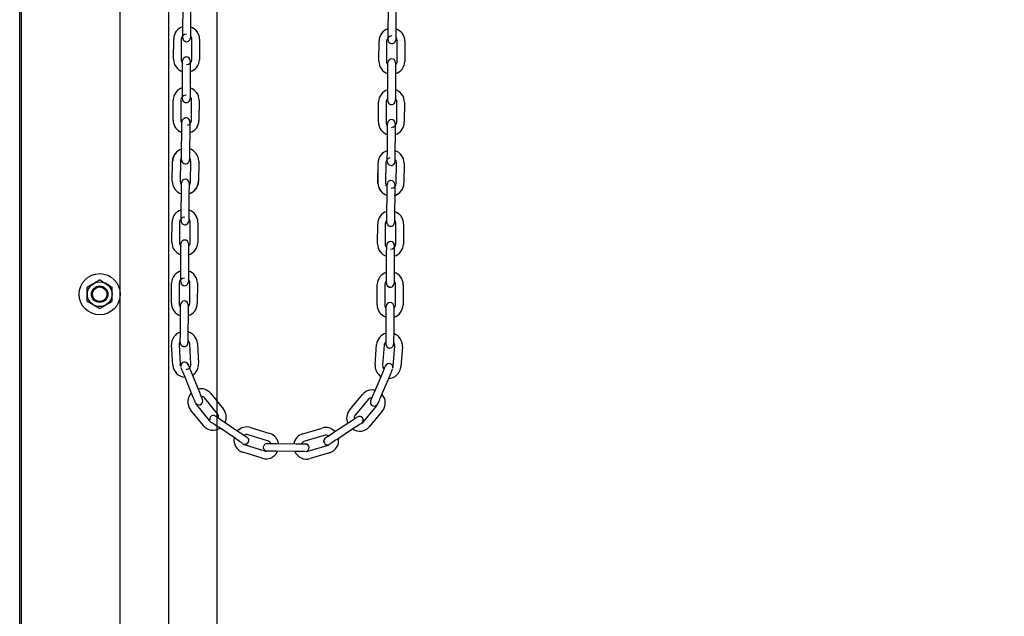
# Model space of a CAD drawing. Header units: inches. Extents: x 170 to 312, y 215 to 248.
# Tile 288 of 656: x 209.906 to 210.924, y 240.761 to 241.378. Entities that reach past the tile are written whole.
import ezdxf

# ---------------------------------------------------------------- set-up
doc = ezdxf.new("R2010")
doc.units = ezdxf.units.IN
doc.header["$LTSCALE"] = 0.25
doc.header["$MEASUREMENT"] = 0
doc.layers.add('ANNOTATIONS', color=1, linetype='Continuous')
doc.layers.add('MOTOR RH', color=7, linetype='Continuous')
doc.styles.add('ARIAL', font='arial.ttf', dxfattribs={"height": 0.09375})
doc.dimstyles.new('STANDARD$0', dxfattribs={"dimtxt": 0.09375, "dimasz": 0.09375, "dimexe": 0.03125, "dimexo": 0.046875, "dimgap": 0.09, "dimtad": 0, "dimtih": 1, "dimtoh": 1, "dimdec": 4, "dimzin": 0, "dimdsep": 46, "dimtxsty": 'ARIAL', "dimcen": 0.09, "dimadec": 0, "dimazin": 0, "dimtfac": 1, "dimtdec": 4, "dimtofl": 0, "dimtmove": 0, "dimatfit": 1, "dimfxl": 1, "dimtolj": 1, "dimtzin": 0, "dimarcsym": 0})

# ---------------------------------------------------------------- blocks, each defined once
blk = doc.blocks.new('*D28')
at = {"layer": 'ANNOTATIONS', "color": 0, "lineweight": -2, "transparency": 16777216}
for p, q in [((209.953, 244.125), (211.799, 244.125)), ((211.7677, 244.0313), (211.7677, 242.3317)), ((211.7677, 240.1972), (211.7677, 241.8968)), ((211.0372, 240.1034), (211.799, 240.1034))]:
    blk.add_line(p, q, dxfattribs=at)
at = {"layer": 'ANNOTATIONS', "color": 0, "transparency": 16777216}
for points in [[(211.7521, 244.0313), (211.7833, 244.0313), (211.7677, 244.125)], [(211.7521, 240.1972), (211.7833, 240.1972), (211.7677, 240.1034)]]:
    blk.add_solid(points, dxfattribs=at)
at = {"layer": 'defpoints', "color": 0, "transparency": 16777216}
for p in [(209.9061, 244.125), (210.9903, 240.1034), (211.7677, 240.1034)]:
    blk.add_point(p, dxfattribs=at)
at = {"layer": 'ANNOTATIONS', "color": 0, "transparency": 16777216, "insert": (211.7677, 242.1142), "char_height": 0.09375, "attachment_point": 5, "style": 'ARIAL'}
blk.add_mtext('\\A1;OPENING\\PHEIGHT', dxfattribs=at)
blk = doc.blocks.new('*D29')
at = {"layer": 'ANNOTATIONS', "color": 0, "lineweight": -2, "transparency": 16777216}
for p, q in [((209.953, 244.961), (212.4539, 244.961)), ((212.4227, 244.8673), (212.4227, 242.7497)), ((212.4227, 240.1972), (212.4227, 242.3148)), ((211.9575, 240.1034), (212.4539, 240.1034))]:
    blk.add_line(p, q, dxfattribs=at)
at = {"layer": 'ANNOTATIONS', "color": 0, "transparency": 16777216}
for points in [[(212.4071, 244.8673), (212.4383, 244.8673), (212.4227, 244.961)], [(212.4071, 240.1972), (212.4383, 240.1972), (212.4227, 240.1034)]]:
    blk.add_solid(points, dxfattribs=at)
at = {"layer": 'defpoints', "color": 0, "transparency": 16777216}
for p in [(209.9061, 244.961), (211.9107, 240.1034), (212.4227, 240.1034)]:
    blk.add_point(p, dxfattribs=at)
at = {"layer": 'ANNOTATIONS', "color": 0, "transparency": 16777216, "insert": (212.4227, 242.5322), "char_height": 0.09375, "attachment_point": 5, "style": 'ARIAL'}
blk.add_mtext('\\A1;TOTAL\\PHEIGHT', dxfattribs=at)

msp = doc.modelspace()

# ---------------------------------------------------------------- linework, layer by layer
at = {"layer": 'MOTOR RH'}
for p, q in [((209.90612, 240.10342), (209.90612, 245.60178)), ((209.90795, 240.1061), (209.90795, 244.91339)), ((210.01014, 240.1061), (210.01014, 244.91339)), ((210.06017, 244.63662), (210.06017, 240.10342)), ((210.1102, 240.1061), (210.1102, 244.29598)), ((210.07489, 241.36831), (210.07504, 241.38918)), ((210.08291, 241.38912), (210.08276, 241.36825)), ((210.28724, 241.36634), (210.28739, 241.38721)), ((210.29526, 241.38715), (210.29511, 241.36629)), ((210.06522, 241.33713), (210.06537, 241.35797)), ((210.07324, 241.35769), (210.07309, 241.33683)), ((210.08411, 241.33675), (210.08426, 241.35761)), ((210.09214, 241.35756), (210.09199, 241.33669)), ((210.27757, 241.33491), (210.27771, 241.35578)), ((210.28559, 241.35572), (210.28544, 241.33486)), ((210.28717, 241.3571), (210.28717, 241.35711)), ((210.29646, 241.33478), (210.29661, 241.35565)), ((210.30449, 241.35559), (210.30434, 241.33472)), ((210.07312, 241.34036), (210.07309, 241.33683)), ((210.07444, 241.30531), (210.07459, 241.32618)), ((210.08246, 241.32612), (210.08232, 241.30526)), ((210.28679, 241.30334), (210.28694, 241.32421)), ((210.29481, 241.32415), (210.29467, 241.30329)), ((210.06477, 241.27388), (210.06492, 241.29475)), ((210.07279, 241.29469), (210.07264, 241.27383)), ((210.08367, 241.27375), (210.08382, 241.29461)), ((210.09169, 241.29456), (210.09154, 241.27369)), ((210.27712, 241.27192), (210.27727, 241.29278)), ((210.28514, 241.29273), (210.28499, 241.27186)), ((210.29602, 241.27178), (210.29617, 241.29265)), ((210.30404, 241.29259), (210.30389, 241.27173)), ((210.07362, 241.24198), (210.07377, 241.26285)), ((210.08202, 241.26312), (210.08187, 241.24226)), ((210.28635, 241.24047), (210.2865, 241.26134)), ((210.28635, 241.24035), (210.28649, 241.26121)), ((210.29437, 241.26128), (210.29422, 241.24029)), ((210.29438, 241.26309), (210.29437, 241.26116)), ((210.06395, 241.21055), (210.0641, 241.23142)), ((210.07235, 241.23169), (210.0722, 241.21083)), ((210.08285, 241.21042), (210.083, 241.23129)), ((210.09124, 241.23156), (210.0911, 241.2107)), ((210.27667, 241.20892), (210.27682, 241.22978)), ((210.27668, 241.20904), (210.27682, 241.22978)), ((210.27682, 241.22978), (210.27682, 241.22991)), ((210.2847, 241.22985), (210.28455, 241.20899)), ((210.2847, 241.22973), (210.28455, 241.20899)), ((210.28628, 241.23109), (210.28628, 241.2314)), ((210.28628, 241.2311), (210.28628, 241.23114)), ((210.29416, 241.23117), (210.29415, 241.23104)), ((210.29557, 241.20878), (210.29572, 241.22965)), ((210.29557, 241.20891), (210.29572, 241.22965)), ((210.29572, 241.22965), (210.29572, 241.22978)), ((210.30359, 241.22972), (210.30345, 241.20885)), ((210.30359, 241.22959), (210.30345, 241.20873)), ((210.28455, 241.20899), (210.28455, 241.20886)), ((210.07318, 241.17899), (210.07332, 241.19986)), ((210.0812, 241.1998), (210.08105, 241.17894)), ((210.2859, 241.17748), (210.28605, 241.19835)), ((210.29392, 241.19829), (210.29377, 241.17743)), ((210.0635, 241.14756), (210.06365, 241.16843)), ((210.07153, 241.16837), (210.07138, 241.14751)), ((210.07311, 241.16975), (210.07311, 241.16976)), ((210.0824, 241.14743), (210.08255, 241.16829)), ((210.09042, 241.16824), (210.09027, 241.14737)), ((210.27623, 241.14605), (210.27638, 241.16692)), ((210.28425, 241.16686), (210.2841, 241.146)), ((210.29513, 241.14592), (210.29527, 241.16679)), ((210.30315, 241.16673), (210.303, 241.14586)), ((210.07273, 241.116), (210.07288, 241.13687)), ((210.08075, 241.13681), (210.0806, 241.11595)), ((210.28545, 241.11449), (210.2856, 241.13536)), ((210.29348, 241.1353), (210.29333, 241.11444)), ((210.06306, 241.08457), (210.0632, 241.10544)), ((210.07108, 241.10538), (210.07093, 241.08452)), ((210.08195, 241.08444), (210.0821, 241.1053)), ((210.08998, 241.10525), (210.08983, 241.08438)), ((210.27578, 241.08306), (210.27593, 241.10393)), ((210.2838, 241.10387), (210.28366, 241.08301)), ((210.29468, 241.08293), (210.29483, 241.10379)), ((210.3027, 241.10374), (210.30255, 241.08287)), ((210.07228, 241.05301), (210.07243, 241.07388)), ((210.0803, 241.07382), (210.08016, 241.05295)), ((210.28501, 241.0515), (210.28515, 241.07237)), ((210.29303, 241.07231), (210.29288, 241.05145)), ((210.06438, 241.02073), (210.06314, 241.04156)), ((210.071, 241.04203), (210.07224, 241.0212)), ((210.08325, 241.02186), (210.082, 241.04269)), ((210.08986, 241.04316), (210.09111, 241.02233)), ((210.27362, 241.02104), (210.27516, 241.04185)), ((210.28302, 241.04126), (210.28147, 241.02046)), ((210.29247, 241.01964), (210.29401, 241.04045)), ((210.30186, 241.03987), (210.30032, 241.01906)), ((210.0843, 240.9905), (210.07642, 241.00982)), ((210.08371, 241.01279), (210.09159, 240.99347)), ((210.27273, 240.99218), (210.28088, 241.01139)), ((210.28813, 241.00832), (210.27998, 240.98911)), ((210.11072, 240.9702), (210.09758, 240.9864)), ((210.1037, 240.99136), (210.11684, 240.97515)), ((210.24723, 240.97423), (210.26059, 240.99025)), ((210.26664, 240.9852), (210.25327, 240.96918)), ((210.09604, 240.95829), (210.0829, 240.9745)), ((210.08902, 240.97946), (210.10216, 240.96325)), ((210.26173, 240.96212), (210.2751, 240.97814)), ((210.27014, 240.97917), (210.2712, 240.97851)), ((210.28115, 240.9731), (210.26778, 240.95708)), ((210.12925, 240.94465), (210.11198, 240.95636)), ((210.11639, 240.96287), (210.13367, 240.95117)), ((210.14491, 240.95614), (210.16484, 240.94995)), ((210.19887, 240.9497), (210.21889, 240.95561)), ((210.23005, 240.95049), (210.24749, 240.96194)), ((210.25182, 240.95536), (210.23438, 240.94391)), ((210.1625, 240.94243), (210.14257, 240.94862)), ((210.22112, 240.94806), (210.2011, 240.94215)), ((210.1393, 240.93809), (210.15923, 240.9319)), ((210.16203, 240.93955), (210.16234, 240.93955)), ((210.16216, 240.93955), (210.16204, 240.93955)), ((210.17128, 240.93949), (210.19215, 240.93934)), ((210.17141, 240.93948), (210.19215, 240.93934)), ((210.20422, 240.93158), (210.22424, 240.93749)), ((210.15689, 240.92438), (210.13697, 240.93057)), ((210.16782, 240.93164), (210.16609, 240.93165)), ((210.16955, 240.93162), (210.16769, 240.93164)), ((210.19209, 240.93146), (210.17136, 240.93161)), ((210.19222, 240.93146), (210.17136, 240.93161)), ((210.19403, 240.93145), (210.19209, 240.93146)), ((210.19576, 240.93144), (210.1939, 240.93145)), ((210.19736, 240.93143), (210.19563, 240.93144)), ((210.19877, 240.93142), (210.19723, 240.93143)), ((210.19992, 240.93141), (210.19863, 240.93142)), ((210.20077, 240.9314), (210.19978, 240.93141)), ((210.2013, 240.9314), (210.20064, 240.9314)), ((210.22647, 240.92994), (210.20645, 240.92403))]:
    msp.add_line(p, q, dxfattribs=at)
at = {"layer": 'MOTOR RH', "flags": 128}
for points in [[(210.07482, 241.35906), (210.07482, 241.35924), (210.07483, 241.35976), (210.07483, 241.36062), (210.07484, 241.36177), (210.07485, 241.36317), (210.07486, 241.36477), (210.07488, 241.36651), (210.07489, 241.36831)], [(210.08271, 241.3614), (210.08271, 241.36056), (210.0827, 241.35971), (210.0827, 241.35918), (210.0827, 241.35904)], [(210.08276, 241.36825), (210.08275, 241.36645), (210.08274, 241.36471), (210.08273, 241.36311), (210.08272, 241.36171), (210.08271, 241.36056)], [(210.28717, 241.35709), (210.28717, 241.35727), (210.28718, 241.35779), (210.28718, 241.35865), (210.28719, 241.3598), (210.2872, 241.3612), (210.28721, 241.3628), (210.28723, 241.36454), (210.28724, 241.36634)], [(210.29511, 241.36629), (210.2951, 241.36448), (210.29509, 241.36275), (210.29508, 241.36115), (210.29507, 241.35974), (210.29506, 241.35859)], [(210.07672, 241.35566), (210.07723, 241.3554), (210.07873, 241.35509)], [(210.0827, 241.35918), (210.0827, 241.359)], [(210.29506, 241.35943), (210.29506, 241.35859), (210.29505, 241.35774), (210.29505, 241.35721), (210.29505, 241.35707)], [(210.29505, 241.35721), (210.29505, 241.35703)], [(210.07459, 241.32618), (210.0746, 241.32798), (210.07462, 241.32972), (210.07463, 241.33132), (210.07464, 241.33272), (210.07465, 241.33387)], [(210.07464, 241.33304), (210.07465, 241.33387), (210.07465, 241.33472), (210.07466, 241.33525), (210.07466, 241.33542)], [(210.07466, 241.33525), (210.07466, 241.33543)], [(210.08253, 241.33537), (210.08253, 241.3352), (210.08253, 241.33467), (210.08252, 241.33381), (210.08251, 241.33266), (210.0825, 241.33126), (210.08249, 241.32966), (210.08248, 241.32793), (210.08246, 241.32612)], [(210.28694, 241.32421), (210.28695, 241.32601), (210.28697, 241.32775), (210.28698, 241.32935), (210.28699, 241.33075), (210.287, 241.3319)], [(210.28699, 241.33107), (210.287, 241.3319), (210.287, 241.33276), (210.287, 241.33328), (210.28701, 241.33346)], [(210.29487, 241.33185), (210.29486, 241.3307), (210.29485, 241.32929), (210.29484, 241.32769), (210.29483, 241.32596), (210.29481, 241.32415)], [(210.29488, 241.33341), (210.29488, 241.33323), (210.29488, 241.3327), (210.29487, 241.33185), (210.29486, 241.33102)], [(210.07438, 241.29606), (210.07438, 241.29624), (210.07438, 241.29676), (210.07439, 241.29762), (210.0744, 241.29877), (210.07441, 241.30017), (210.07442, 241.30177), (210.07443, 241.30351), (210.07444, 241.30531)], [(210.08232, 241.30526), (210.0823, 241.30345), (210.08229, 241.30172), (210.08228, 241.30012), (210.08227, 241.29871), (210.08226, 241.29756)], [(210.28674, 241.29565), (210.28675, 241.2968), (210.28676, 241.2982), (210.28677, 241.2998), (210.28678, 241.30154), (210.28679, 241.30334)], [(210.29467, 241.30329), (210.29465, 241.30148), (210.29464, 241.29975), (210.29463, 241.29815), (210.29462, 241.29675), (210.29461, 241.2956)], [(210.07628, 241.29266), (210.07678, 241.29241), (210.07829, 241.2921)], [(210.08227, 241.2984), (210.08226, 241.29756), (210.08226, 241.29671), (210.08225, 241.29618), (210.08225, 241.296)], [(210.28673, 241.2941), (210.28673, 241.29427), (210.28673, 241.2948), (210.28674, 241.29565), (210.28674, 241.29649)], [(210.28673, 241.29409), (210.28673, 241.29427)], [(210.29462, 241.29643), (210.29461, 241.2956), (210.29461, 241.29474), (210.2946, 241.29421), (210.2946, 241.29407)], [(210.2946, 241.29421), (210.2946, 241.29404)], [(210.07377, 241.26285), (210.07378, 241.26465), (210.0738, 241.26639), (210.07381, 241.26799), (210.07382, 241.26939), (210.07383, 241.27054)], [(210.07382, 241.27045), (210.07383, 241.27054), (210.07383, 241.2714), (210.07383, 241.27192), (210.07384, 241.2721)], [(210.08208, 241.27237), (210.08208, 241.2722), (210.08208, 241.27167), (210.08207, 241.27082), (210.08207, 241.26966), (210.08206, 241.26826), (210.08204, 241.26666), (210.08203, 241.26493), (210.08202, 241.26312)], [(210.28654, 241.26775), (210.28655, 241.2689), (210.28656, 241.26989)], [(210.28656, 241.27041), (210.28656, 241.27059)], [(210.28656, 241.27028), (210.28656, 241.27046)], [(210.28656, 241.26976), (210.28656, 241.27041)], [(210.29443, 241.27041), (210.29414, 241.27192), (210.29374, 241.27267)], [(210.29443, 241.27053), (210.29443, 241.27036), (210.29443, 241.26983), (210.29442, 241.26897)], [(210.29443, 241.27041), (210.29443, 241.27023), (210.29443, 241.2697), (210.29442, 241.26885)], [(210.28649, 241.26121), (210.28651, 241.26302), (210.28652, 241.26488)], [(210.2865, 241.26134), (210.28651, 241.26314)], [(210.28652, 241.26475), (210.28653, 241.26648)], [(210.28653, 241.26635), (210.28654, 241.26788)], [(210.28654, 241.26788), (210.28655, 241.26903)], [(210.29442, 241.26897), (210.29441, 241.2677), (210.2944, 241.2663), (210.29439, 241.2647), (210.29438, 241.26296)], [(210.29442, 241.26782), (210.29441, 241.26642), (210.29439, 241.26482), (210.29438, 241.26309)], [(210.07357, 241.23429), (210.07358, 241.23544), (210.07359, 241.23684), (210.0736, 241.23844), (210.07361, 241.24018), (210.07362, 241.24198)], [(210.08187, 241.24226), (210.08186, 241.24045), (210.08185, 241.23872), (210.08183, 241.23712), (210.08182, 241.23572), (210.08182, 241.23456)], [(210.28629, 241.2318), (210.28629, 241.23265), (210.2863, 241.2338), (210.28631, 241.23521), (210.28632, 241.2368), (210.28633, 241.23867)], [(210.28633, 241.23867), (210.28635, 241.24047)], [(210.28633, 241.23854), (210.28635, 241.24035)], [(210.29421, 241.23861), (210.2942, 241.23675), (210.29418, 241.23515), (210.29417, 241.23375), (210.29417, 241.2326)], [(210.29422, 241.24042), (210.29421, 241.23861)], [(210.29422, 241.24029), (210.29421, 241.23848)], [(210.07356, 241.23274), (210.07356, 241.23291), (210.07356, 241.23343), (210.07357, 241.23429), (210.07357, 241.23505)], [(210.07356, 241.23273), (210.07356, 241.23291)], [(210.07478, 241.22985), (210.07596, 241.22908), (210.07747, 241.22877)], [(210.08182, 241.23466), (210.08182, 241.23456), (210.08181, 241.23371), (210.08181, 241.23318), (210.08181, 241.23304)], [(210.08181, 241.23318), (210.08181, 241.23301)], [(210.28628, 241.23127), (210.28629, 241.23193)], [(210.28629, 241.23193), (210.28629, 241.23278), (210.2863, 241.23393), (210.28631, 241.23533), (210.28632, 241.23693)], [(210.29416, 241.23174), (210.29416, 241.23122), (210.29415, 241.23104)], [(210.2942, 241.23688), (210.29418, 241.23528), (210.29417, 241.23387), (210.29417, 241.23272), (210.29416, 241.23187), (210.29416, 241.23134), (210.29416, 241.23117)], [(210.29417, 241.23344), (210.29417, 241.2326), (210.29416, 241.23174), (210.29416, 241.23124)], [(210.07338, 241.20745), (210.07338, 241.20755), (210.07338, 241.2084), (210.07339, 241.20893), (210.07339, 241.20911)], [(210.08126, 241.20905), (210.08126, 241.20888), (210.08126, 241.20835), (210.08125, 241.20749), (210.08125, 241.20665)], [(210.07332, 241.19986), (210.07334, 241.20166), (210.07335, 241.2034), (210.07336, 241.205), (210.07337, 241.2064), (210.07338, 241.20755)], [(210.08125, 241.20749), (210.08124, 241.20634), (210.08123, 241.20494), (210.08122, 241.20334), (210.08121, 241.20161), (210.0812, 241.1998)], [(210.08221, 241.20766), (210.08164, 241.207), (210.08124, 241.20665)], [(210.28605, 241.19835), (210.28606, 241.20015), (210.28607, 241.20189), (210.28608, 241.20349), (210.28609, 241.20489), (210.2861, 241.20604)], [(210.2861, 241.2052), (210.2861, 241.20604), (210.28611, 241.2069), (210.28611, 241.20742), (210.28611, 241.2076)], [(210.29399, 241.20754), (210.29399, 241.20737), (210.29398, 241.20684), (210.29398, 241.20598), (210.29397, 241.20483), (210.29396, 241.20343), (210.29395, 241.20183), (210.29394, 241.2001), (210.29392, 241.19829)], [(210.07311, 241.16974), (210.07311, 241.16992), (210.07311, 241.17044), (210.07312, 241.1713), (210.07313, 241.17245), (210.07314, 241.17385), (210.07315, 241.17545), (210.07316, 241.17719), (210.07318, 241.17899)], [(210.08105, 241.17894), (210.08104, 241.17713), (210.08102, 241.1754), (210.08101, 241.1738), (210.081, 241.17239), (210.08099, 241.17124)], [(210.28585, 241.16979), (210.28585, 241.17094), (210.28586, 241.17234), (210.28588, 241.17394), (210.28589, 241.17568), (210.2859, 241.17748)], [(210.081, 241.17208), (210.08099, 241.17124), (210.08099, 241.17039), (210.08098, 241.16986), (210.08098, 241.16968)], [(210.28583, 241.16823), (210.28584, 241.16841), (210.28584, 241.16893), (210.28585, 241.16979), (210.28585, 241.17063)], [(210.29373, 241.17057), (210.29372, 241.16973), (210.29371, 241.16888), (210.29371, 241.16835), (210.29371, 241.16817)], [(210.29377, 241.17743), (210.29376, 241.17562), (210.29375, 241.17389), (210.29374, 241.17229), (210.29373, 241.17088), (210.29372, 241.16973)], [(210.29247, 241.14728), (210.29325, 241.14606), (210.29354, 241.14455)], [(210.07288, 241.13687), (210.07289, 241.13867), (210.0729, 241.14041), (210.07291, 241.14201), (210.07292, 241.14341), (210.07293, 241.14456)], [(210.07293, 241.14372), (210.07293, 241.14456), (210.07294, 241.14541), (210.07294, 241.14594), (210.07294, 241.14611)], [(210.07294, 241.14594), (210.07294, 241.14612)], [(210.0808, 241.1445), (210.0808, 241.14335), (210.08079, 241.14195), (210.08078, 241.14035), (210.08076, 241.13862), (210.08075, 241.13681)], [(210.08082, 241.14606), (210.08081, 241.14588), (210.08081, 241.14536), (210.0808, 241.1445), (210.0808, 241.14366)], [(210.2856, 241.13536), (210.28561, 241.13716), (210.28563, 241.1389), (210.28564, 241.1405), (210.28565, 241.1419), (210.28566, 241.14305)], [(210.28565, 241.14221), (210.28566, 241.14305), (210.28566, 241.1439), (210.28567, 241.14443), (210.28567, 241.14461)], [(210.29354, 241.14455), (210.29354, 241.14438), (210.29354, 241.14385), (210.29353, 241.14299), (210.29352, 241.14184), (210.29351, 241.14044), (210.2935, 241.13884), (210.29349, 241.13711), (210.29348, 241.1353)], [(210.07266, 241.10675), (210.07266, 241.10693), (210.07267, 241.10745), (210.07267, 241.10831), (210.07268, 241.10946), (210.07269, 241.11086), (210.0727, 241.11246), (210.07272, 241.1142), (210.07273, 241.116)], [(210.08055, 241.10909), (210.08055, 241.10825), (210.08054, 241.1074), (210.08054, 241.10687), (210.08054, 241.10669)], [(210.0806, 241.11595), (210.08059, 241.11414), (210.08058, 241.1124), (210.08057, 241.1108), (210.08056, 241.1094), (210.08055, 241.10825)], [(210.28539, 241.10525), (210.28539, 241.10542), (210.28539, 241.10594), (210.2854, 241.1068), (210.2854, 241.10764)], [(210.2854, 241.1068), (210.28541, 241.10795), (210.28542, 241.10935), (210.28543, 241.11095), (210.28544, 241.11269), (210.28545, 241.11449)], [(210.29328, 241.10758), (210.29327, 241.10674), (210.29327, 241.10589), (210.29326, 241.10536), (210.29326, 241.10518)], [(210.29333, 241.11444), (210.29331, 241.11263), (210.2933, 241.1109), (210.29329, 241.1093), (210.29328, 241.10789), (210.29327, 241.10674)], [(210.07388, 241.10387), (210.07507, 241.10309), (210.07657, 241.10278)], [(210.28539, 241.10524), (210.28539, 241.10542)], [(210.2893, 241.10127), (210.28779, 241.10159), (210.28658, 241.10239)], [(210.07243, 241.07388), (210.07244, 241.07568), (210.07245, 241.07742), (210.07247, 241.07902), (210.07248, 241.08042), (210.07248, 241.08157)], [(210.07248, 241.08073), (210.07248, 241.08157), (210.07249, 241.08242), (210.07249, 241.08295), (210.0725, 241.08313)], [(210.08036, 241.08151), (210.08035, 241.08036), (210.08034, 241.07896), (210.08033, 241.07736), (210.08032, 241.07563), (210.0803, 241.07382)], [(210.08037, 241.08307), (210.08037, 241.08289), (210.08036, 241.08237), (210.08036, 241.08151), (210.08035, 241.08067)], [(210.28515, 241.07237), (210.28517, 241.07417), (210.28518, 241.07591), (210.28519, 241.07751), (210.2852, 241.07891), (210.28521, 241.08006)], [(210.2852, 241.07922), (210.28521, 241.08006), (210.28522, 241.08091), (210.28522, 241.08144), (210.28522, 241.08162)], [(210.29308, 241.08), (210.29307, 241.07885), (210.29306, 241.07745), (210.29305, 241.07585), (210.29304, 241.07412), (210.29303, 241.07231)], [(210.29309, 241.08156), (210.29309, 241.08138), (210.29309, 241.08086), (210.29308, 241.08), (210.29308, 241.07916)], [(210.07222, 241.04376), (210.07222, 241.04394), (210.07222, 241.04446), (210.07223, 241.04532), (210.07223, 241.04577)], [(210.07223, 241.04532), (210.07224, 241.04647), (210.07225, 241.04787), (210.07226, 241.04947), (210.07227, 241.05121), (210.07228, 241.05301)], [(210.0801, 241.04526), (210.08009, 241.04441), (210.08009, 241.04388), (210.08009, 241.0437)], [(210.08016, 241.05295), (210.08014, 241.05115), (210.08013, 241.04941), (210.08012, 241.04781), (210.08011, 241.04641), (210.0801, 241.04526)], [(210.08011, 241.04645), (210.08011, 241.04641)], [(210.28495, 241.04381), (210.28496, 241.04496), (210.28497, 241.04636), (210.28498, 241.04796), (210.28499, 241.0497), (210.28501, 241.0515)], [(210.29288, 241.05145), (210.29287, 241.04964), (210.29286, 241.0479), (210.29284, 241.0463), (210.29283, 241.0449), (210.29283, 241.04375)], [(210.07222, 241.04376), (210.07222, 241.04394)], [(210.07612, 241.03979), (210.07462, 241.0401), (210.07344, 241.04088)], [(210.28494, 241.04226), (210.28494, 241.04243), (210.28495, 241.04295), (210.28495, 241.04381)], [(210.28494, 241.04225), (210.28494, 241.04243)], [(210.28496, 241.04496), (210.28496, 241.04499)], [(210.28614, 241.0394), (210.28735, 241.03859), (210.28885, 241.03828)], [(210.29283, 241.0442), (210.29283, 241.04375), (210.29282, 241.0429), (210.29282, 241.04237), (210.29281, 241.04223)], [(210.29282, 241.04237), (210.29281, 241.04219)], [(210.07266, 241.01942), (210.07241, 241.02018), (210.07224, 241.0212)], [(210.07642, 241.00982), (210.07574, 241.01149), (210.07509, 241.0131), (210.07448, 241.01458), (210.07395, 241.01588), (210.07352, 241.01694), (210.0732, 241.01774), (210.073, 241.01822), (210.07296, 241.01831)], [(210.07929, 241.02272), (210.07937, 241.02264), (210.08022, 241.02136)], [(210.08022, 241.02136), (210.08029, 241.02119), (210.08049, 241.02071), (210.08081, 241.01992), (210.08124, 241.01885), (210.08177, 241.01755), (210.08238, 241.01607), (210.08303, 241.01446), (210.08371, 241.01279)], [(210.28088, 241.01139), (210.28158, 241.01305), (210.28226, 241.01465), (210.28289, 241.01612), (210.28343, 241.01742), (210.28388, 241.01847)], [(210.28298, 241.01634), (210.28343, 241.01742)], [(210.28388, 241.01847), (210.28422, 241.01926), (210.28442, 241.01975), (210.28449, 241.0199)], [(210.28442, 241.01975), (210.28449, 241.01991)], [(210.28965, 241.022), (210.28815, 241.02231), (210.28667, 241.02204)], [(210.29171, 241.01675), (210.29167, 241.01667), (210.29147, 241.01619), (210.29113, 241.0154), (210.29068, 241.01434), (210.29014, 241.01305), (210.28951, 241.01158), (210.28883, 241.00998), (210.28813, 241.00832)], [(210.29202, 241.01787), (210.29229, 241.01861), (210.29247, 241.01964)], [(210.08778, 240.98196), (210.08772, 240.98209), (210.08752, 240.98258), (210.0872, 240.98337), (210.08677, 240.98444), (210.08624, 240.98574), (210.08563, 240.98722), (210.08498, 240.98883), (210.0843, 240.9905)], [(210.09159, 240.99347), (210.09227, 240.9918), (210.09293, 240.99019), (210.09353, 240.98871), (210.09406, 240.98741), (210.09449, 240.98635)], [(210.09367, 240.98837), (210.09406, 240.98741)], [(210.09449, 240.98635), (210.09482, 240.98555), (210.09502, 240.98507), (210.09508, 240.9849)], [(210.26912, 240.98367), (210.26918, 240.98383), (210.26939, 240.98432), (210.26972, 240.9851)], [(210.26972, 240.9851), (210.27017, 240.98616), (210.27072, 240.98745), (210.27135, 240.98892), (210.27202, 240.99052), (210.27273, 240.99218)], [(210.27017, 240.98616), (210.27058, 240.98711)], [(210.27998, 240.98911), (210.27927, 240.98745), (210.27859, 240.98585), (210.27797, 240.98438), (210.27742, 240.98309), (210.27697, 240.98203), (210.27664, 240.98124), (210.27643, 240.98076), (210.27638, 240.98062)], [(210.26912, 240.98367), (210.26918, 240.98383)], [(210.10327, 240.96701), (210.10267, 240.9656), (210.10265, 240.9641)], [(210.10873, 240.96806), (210.10888, 240.96796), (210.10932, 240.96767), (210.11002, 240.96719), (210.11098, 240.96654), (210.11214, 240.96576), (210.11346, 240.96486), (210.1149, 240.96389), (210.11639, 240.96287)], [(210.24749, 240.96194), (210.249, 240.96294), (210.25045, 240.96389), (210.25179, 240.96477), (210.25296, 240.96554), (210.25392, 240.96617), (210.25464, 240.96664), (210.25508, 240.96693), (210.25523, 240.96702)], [(210.26068, 240.96589), (210.26126, 240.96447), (210.26125, 240.96297)], [(210.11198, 240.95636), (210.11048, 240.95737), (210.10905, 240.95834), (210.10772, 240.95924), (210.10656, 240.96002), (210.10561, 240.96067), (210.1049, 240.96115), (210.10446, 240.96144), (210.10434, 240.96153)], [(210.25952, 240.96043), (210.2594, 240.96035), (210.25896, 240.96006), (210.25825, 240.95959), (210.25728, 240.95896), (210.25611, 240.95819), (210.25478, 240.95731), (210.25333, 240.95635), (210.25182, 240.95536)], [(210.13689, 240.93948), (210.13677, 240.93956), (210.13633, 240.93986), (210.13562, 240.94034), (210.13467, 240.94098), (210.13351, 240.94177), (210.13218, 240.94267), (210.13075, 240.94364), (210.12925, 240.94465)], [(210.13367, 240.95117), (210.13516, 240.95016), (210.1366, 240.94919), (210.13792, 240.94829), (210.13909, 240.9475), (210.14004, 240.94686)], [(210.13823, 240.94808), (210.13909, 240.9475)], [(210.14004, 240.94686), (210.14075, 240.94638), (210.14118, 240.94608), (210.14133, 240.94598)], [(210.22232, 240.94541), (210.22247, 240.94551)], [(210.22233, 240.94541), (210.22247, 240.94551), (210.22291, 240.94579), (210.22362, 240.94626)], [(210.22362, 240.94626), (210.22459, 240.9469), (210.22576, 240.94767), (210.22709, 240.94854), (210.22855, 240.9495), (210.23005, 240.95049)], [(210.22459, 240.9469), (210.22545, 240.94746)], [(210.23438, 240.94391), (210.23287, 240.94292), (210.23142, 240.94196), (210.23008, 240.94108), (210.22891, 240.94031), (210.22795, 240.93968), (210.22723, 240.93921), (210.22679, 240.93892), (210.22667, 240.93884)], [(210.14001, 240.93889), (210.14129, 240.93944), (210.14238, 240.94052)], [(210.16221, 240.93955), (210.16287, 240.93954)], [(210.16273, 240.93955), (210.16359, 240.93954)], [(210.16287, 240.93954), (210.16372, 240.93954)], [(210.16359, 240.93954), (210.16474, 240.93953), (210.16614, 240.93952), (210.16787, 240.93951)], [(210.16372, 240.93954), (210.16487, 240.93953), (210.16627, 240.93952)], [(210.16474, 240.93953), (210.16577, 240.93952)], [(210.16487, 240.93953), (210.16577, 240.93952)], [(210.16774, 240.93951), (210.16948, 240.9395), (210.17128, 240.93949)], [(210.16787, 240.93951), (210.16961, 240.9395), (210.17141, 240.93948)], [(210.19215, 240.93934), (210.19395, 240.93932), (210.19569, 240.93931), (210.19729, 240.9393), (210.19882, 240.93929)], [(210.19228, 240.93934), (210.19408, 240.93932)], [(210.19282, 240.93933), (210.19408, 240.93932), (210.19582, 240.93931)], [(210.19582, 240.93931), (210.19742, 240.9393)], [(210.19869, 240.93929), (210.19984, 240.93928), (210.20083, 240.93928)], [(210.19882, 240.93929), (210.19997, 240.93928)], [(210.20069, 240.93928), (210.20135, 240.93927)], [(210.20122, 240.93927), (210.2014, 240.93927)], [(210.20135, 240.93927), (210.20153, 240.93927)], [(210.20135, 240.93927), (210.2014, 240.93927)], [(210.2014, 240.93927), (210.2029, 240.93896), (210.20394, 240.93832)], [(210.22119, 240.93996), (210.22062, 240.94138), (210.22062, 240.94288)], [(210.16064, 240.93192), (210.16047, 240.93199), (210.15943, 240.93263)], [(210.15954, 240.93265), (210.1606, 240.93199), (210.16159, 240.93171)], [(210.16281, 240.93167), (210.16215, 240.93168), (210.16201, 240.93168)], [(210.16228, 240.93167), (210.16215, 240.93168)], [(210.16622, 240.93165), (210.16468, 240.93166), (210.16353, 240.93167), (210.16268, 240.93167)], [(210.16482, 240.93166), (210.16367, 240.93166), (210.16281, 240.93167)], [(210.17123, 240.93161), (210.16942, 240.93162)], [(210.17136, 240.93161), (210.16955, 240.93162)], [(210.2013, 240.9314), (210.20117, 240.9314)], [(210.20144, 240.9314), (210.2013, 240.9314)]]:
    msp.add_lwpolyline(points, dxfattribs=at)
at = {"layer": 'MOTOR RH'}
for radius in [0.02129, 0.01277, 0.00852, 0.0075]:
    msp.add_circle((209.98885, 241.09396), radius, dxfattribs=at)
for centre, radius, start, end in [((210.07855, 241.35788), 0.01319, 106.06756, 179.59345), ((210.07855, 241.35765), 0.00531, 89.59345, 179.59345), ((210.07895, 241.35765), 0.00531, 359.59345, 44.86854), ((210.07895, 241.35765), 0.01319, 359.59345, 73.11934), ((210.2909, 241.35569), 0.01319, 106.06756, 179.59345), ((210.2909, 241.35569), 0.00531, 89.59345, 179.59345), ((210.2913, 241.35568), 0.01319, 359.59345, 73.11934), ((210.07876, 241.35903), 0.00394, 179.59345, 359.59347), ((210.29111, 241.35706), 0.00394, 179.59345, 359.59347), ((210.2913, 241.35568), 0.00531, 359.59345, 44.86818), ((210.07841, 241.33679), 0.01319, 179.59345, 253.12364), ((210.07841, 241.33679), 0.00531, 179.59345, 224.88327), ((210.07859, 241.3354), 0.00394, 359.59345, 179.59343), ((210.0788, 241.33679), 0.00531, 269.59345, 359.59345), ((210.0788, 241.33679), 0.01319, 286.07186, 359.59345), ((210.29076, 241.33482), 0.01319, 179.59345, 253.12364), ((210.29076, 241.33482), 0.00531, 179.59345, 224.8831), ((210.29094, 241.33343), 0.00394, 359.59345, 179.59343), ((210.29115, 241.33482), 0.01319, 286.07186, 359.59345), ((210.29115, 241.33482), 0.00531, 314.33315, 359.59345), ((210.07811, 241.29466), 0.01319, 106.06756, 179.59345), ((210.07811, 241.29466), 0.00531, 89.59345, 179.59345), ((210.0785, 241.29465), 0.01319, 359.59345, 73.11934), ((210.29046, 241.29269), 0.01319, 106.06756, 179.59345), ((210.29085, 241.29268), 0.01319, 359.59345, 73.11934), ((210.07831, 241.29603), 0.00394, 179.59345, 359.59347), ((210.0785, 241.29465), 0.00531, 359.59345, 44.86854), ((210.29046, 241.29269), 0.00531, 134.31808, 179.59345), ((210.29066, 241.29406), 0.00394, 179.59345, 359.59347), ((210.29085, 241.29268), 0.00531, 359.59345, 44.86822), ((210.07796, 241.27379), 0.01319, 179.59345, 251.4302), ((210.07796, 241.27379), 0.00531, 179.59345, 218.92107), ((210.07777, 241.27207), 0.00394, 127.84813, 179.59345), ((210.07815, 241.2724), 0.00394, 359.59345, 137.9449), ((210.07835, 241.27379), 0.00531, 284.94724, 359.59345), ((210.07835, 241.27379), 0.01319, 286.07186, 359.59345), ((210.29031, 241.27182), 0.01319, 179.59345, 253.12364), ((210.29031, 241.27182), 0.00531, 179.59345, 224.88319), ((210.2905, 241.27056), 0.00394, 359.59345, 179.59343), ((210.2907, 241.27182), 0.00531, 269.59345, 359.59345), ((210.2907, 241.27182), 0.01319, 286.07186, 359.59345), ((210.07729, 241.23133), 0.01319, 106.06756, 179.59345), ((210.07766, 241.23166), 0.01319, 107.76104, 179.59345), ((210.07806, 241.23165), 0.01319, 359.59345, 73.11934), ((210.29001, 241.22982), 0.01319, 106.06756, 179.59345), ((210.29001, 241.22969), 0.01319, 106.06756, 179.59345), ((210.2904, 241.22969), 0.01319, 359.59345, 73.11934), ((210.29041, 241.22981), 0.01319, 359.59345, 73.11934), ((210.07766, 241.23166), 0.00531, 135.92482, 179.59345), ((210.07749, 241.2327), 0.00394, 179.59345, 315.12856), ((210.07787, 241.23303), 0.00394, 307.84814, 359.59345), ((210.07768, 241.23132), 0.00531, 359.59345, 44.86854), ((210.29001, 241.22969), 0.00531, 103.25039, 179.59345), ((210.29022, 241.23119), 0.00394, 179.59345, 225.91738), ((210.29022, 241.23107), 0.00394, 179.59345, 359.59347), ((210.29041, 241.22981), 0.00531, 359.59345, 44.86854), ((210.2904, 241.22969), 0.00531, 359.59345, 44.86808), ((210.07714, 241.21046), 0.01319, 179.59345, 253.11934), ((210.07751, 241.21079), 0.00531, 179.59345, 218.90436), ((210.07733, 241.20908), 0.00394, 359.59345, 179.59343), ((210.07791, 241.21079), 0.01319, 284.38877, 359.59345), ((210.07753, 241.21046), 0.01319, 286.06756, 359.59345), ((210.07753, 241.21046), 0.00531, 314.31864, 359.59345), ((210.28986, 241.20895), 0.01319, 179.59345, 253.11934), ((210.28986, 241.20882), 0.01319, 179.59345, 253.11934), ((210.28986, 241.20895), 0.00531, 179.59345, 224.86854), ((210.28986, 241.20882), 0.00531, 179.59345, 224.86894), ((210.29005, 241.20757), 0.00394, 359.59345, 179.59343), ((210.29026, 241.20895), 0.00531, 269.59345, 359.59345), ((210.29026, 241.20895), 0.01319, 286.06756, 359.59345), ((210.29026, 241.20882), 0.01319, 286.06756, 359.59345), ((210.07684, 241.16834), 0.01319, 106.06756, 179.59345), ((210.07723, 241.16833), 0.01319, 359.59345, 73.11934), ((210.28956, 241.16683), 0.01319, 106.06756, 179.59345), ((210.28996, 241.16682), 0.01319, 359.59345, 73.11934), ((210.07684, 241.16834), 0.00531, 89.59345, 179.59345), ((210.07705, 241.16971), 0.00394, 179.59345, 359.59347), ((210.07723, 241.16833), 0.00531, 359.59345, 44.86854), ((210.28956, 241.16683), 0.00531, 134.31785, 179.59345), ((210.28977, 241.1682), 0.00394, 179.59345, 359.59347), ((210.28996, 241.16682), 0.00531, 359.59345, 44.86837), ((210.07669, 241.14747), 0.01319, 179.59345, 253.11934), ((210.07669, 241.14747), 0.00531, 179.59345, 224.86854), ((210.07688, 241.14609), 0.00394, 359.59345, 179.59343), ((210.07709, 241.14747), 0.01319, 286.06756, 359.59345), ((210.07709, 241.14747), 0.00531, 314.31903, 359.59345), ((210.2896, 241.14458), 0.00394, 359.59345, 179.59343), ((210.28942, 241.14596), 0.01319, 179.59345, 253.11934), ((210.28942, 241.14596), 0.00531, 179.59345, 224.86854), ((210.28981, 241.14596), 0.00531, 269.59345, 359.59345), ((210.28981, 241.14596), 0.01319, 286.06756, 359.59345), ((210.07639, 241.10534), 0.01319, 106.06756, 179.59345), ((210.07679, 241.10534), 0.01319, 359.59345, 73.11934), ((210.28912, 241.10384), 0.01319, 106.06756, 179.59345), ((210.28951, 241.10383), 0.01319, 359.59345, 73.11934), ((210.07639, 241.10534), 0.00531, 89.59345, 179.59345), ((210.0766, 241.10672), 0.00394, 179.59345, 359.59347), ((210.07679, 241.10534), 0.00531, 359.59345, 44.86854), ((210.28912, 241.10384), 0.00531, 134.31778, 179.59345), ((210.28951, 241.10383), 0.00531, 359.59345, 44.86854), ((210.28932, 241.10521), 0.00394, 179.59345, 359.59347), ((210.07643, 241.0831), 0.00394, 359.59345, 179.59343), ((210.07625, 241.08448), 0.01319, 179.59345, 253.11934), ((210.07625, 241.08448), 0.00531, 179.59345, 224.86854), ((210.07664, 241.08448), 0.01319, 286.06756, 359.59345), ((210.07664, 241.08448), 0.00531, 314.31881, 359.59345), ((210.28897, 241.08297), 0.01319, 179.59345, 253.11934), ((210.28897, 241.08297), 0.00531, 179.59345, 224.86854), ((210.28916, 241.08159), 0.00394, 359.59345, 179.59343), ((210.28936, 241.08297), 0.01319, 286.06756, 359.59345), ((210.28936, 241.08297), 0.00531, 314.31868, 359.59345), ((210.0763, 241.04235), 0.01319, 107.68463, 183.42299), ((210.0763, 241.04235), 0.00531, 139.99843, 183.42299), ((210.07669, 241.04237), 0.00531, 3.42299, 50.02479), ((210.07669, 241.04237), 0.01319, 3.42299, 74.71907), ((210.28832, 241.04087), 0.01319, 104.46783, 175.76391), ((210.28871, 241.04084), 0.01319, 355.76391, 71.50227), ((210.07615, 241.04373), 0.00394, 179.59345, 359.59347), ((210.28832, 241.04087), 0.00531, 129.1613, 175.76391), ((210.28888, 241.04222), 0.00394, 179.59345, 359.59347), ((210.28871, 241.04084), 0.00531, 355.76391, 39.18793), ((210.07755, 241.02152), 0.01319, 183.42299, 267.72504), ((210.07658, 241.01987), 0.00394, 22.1777, 186.55655), ((210.07794, 241.02154), 0.00531, 273.42299, 3.42299), ((210.07794, 241.02154), 0.01319, 301.08335, 3.42299), ((210.28678, 241.02006), 0.01319, 175.76391, 238.10355), ((210.28678, 241.02006), 0.00531, 175.76391, 224.41855), ((210.28812, 241.01837), 0.00394, 352.38028, 157.00921), ((210.28717, 241.02003), 0.01319, 271.46186, 355.76391), ((210.09345, 240.98306), 0.01319, 39.03164, 102.54191), ((210.27072, 240.9818), 0.01319, 76.64499, 140.15526), ((210.09314, 240.98281), 0.01319, 135.82227, 219.03164), ((210.09144, 240.98342), 0.00394, 202.1777, 22.17769), ((210.09345, 240.98306), 0.00531, 39.03164, 87.6356), ((210.27072, 240.9818), 0.00531, 91.55096, 140.15526), ((210.27102, 240.98155), 0.01319, 320.15526, 43.36463), ((210.09314, 240.98281), 0.00531, 194.11624, 219.03164), ((210.10659, 240.96685), 0.01319, 335.52136, 39.03164), ((210.25735, 240.96578), 0.01319, 140.15526, 203.66554), ((210.27274, 240.98213), 0.00394, 157.0092, 337.00919), ((210.27102, 240.98155), 0.00531, 320.15526, 345.07144), ((210.10653, 240.9648), 0.00394, 55.88557, 145.88557), ((210.10659, 240.96685), 0.00531, 350.42709, 39.03164), ((210.25735, 240.96578), 0.00531, 140.15526, 179.59259), ((210.25739, 240.96373), 0.00394, 310.03282, 123.3013), ((210.10628, 240.9666), 0.01319, 219.03164, 302.241), ((210.10628, 240.9666), 0.00531, 219.03164, 243.94593), ((210.141, 240.94354), 0.01319, 72.73951, 136.24979), ((210.22262, 240.94296), 0.01319, 42.93711, 106.44739), ((210.25765, 240.96553), 0.01319, 236.9459, 320.15526), ((210.25765, 240.96553), 0.00531, 295.24088, 320.15526), ((210.14088, 240.94317), 0.01319, 169.53015, 252.73951), ((210.13912, 240.94272), 0.00394, 235.88557, 55.8856), ((210.141, 240.94354), 0.00531, 72.73951, 121.34425), ((210.16092, 240.93735), 0.01319, 9.22924, 72.73951), ((210.20261, 240.93706), 0.01319, 106.44739, 169.95766), ((210.22448, 240.94212), 0.00394, 123.30133, 303.30134), ((210.22262, 240.94296), 0.00531, 57.84342, 106.44739), ((210.22273, 240.94259), 0.01319, 286.44739, 9.65675), ((210.14088, 240.94317), 0.00531, 227.82446, 252.73951), ((210.162, 240.93561), 0.00394, 89.59345, 263.1433), ((210.16092, 240.93735), 0.00531, 24.13555, 72.73951), ((210.20261, 240.93706), 0.00531, 106.44739, 155.05028), ((210.2015, 240.93533), 0.00394, 276.0436, 89.59345), ((210.22273, 240.94259), 0.00531, 286.44739, 311.36397), ((210.1608, 240.93697), 0.01319, 252.73951, 335.94888), ((210.1608, 240.93697), 0.00531, 252.73951, 278.31919), ((210.20272, 240.93668), 0.01319, 203.23802, 286.44739), ((210.20272, 240.93668), 0.00531, 261.53305, 286.44739)]:
    msp.add_arc(centre, radius, start, end, dxfattribs=at)
for points, knots in [([(209.98885, 241.10871), (209.98785, 241.10813), (209.98583, 241.10696), (209.98362, 241.10569), (209.98249, 241.10504), (209.98246, 241.10502)], [0, 0, 0, 0, 0.4843371, 0.9863252, 1, 1, 1, 1]), ([(209.99523, 241.10502), (209.99434, 241.10553), (209.99252, 241.10658), (209.9904, 241.10781), (209.9892, 241.1085), (209.98885, 241.10871)], [0, 0, 0, 0, 0.40629469, 0.8272685, 1, 1, 1, 1]), ([(209.99523, 241.10502), (209.99434, 241.10553), (209.99252, 241.10658), (209.9904, 241.10781), (209.9892, 241.1085), (209.98885, 241.10871)], [0, 0, 0, 0, 0.4062869, 0.82727, 1, 1, 1, 1]), ([(209.98246, 241.10502), (209.98157, 241.1045), (209.97975, 241.10345), (209.97763, 241.10223), (209.97642, 241.10153), (209.97607, 241.10133)], [0, 0, 0, 0, 0.4062996, 0.8272686, 1, 1, 1, 1]), ([(209.97607, 241.09396), (209.97607, 241.09412), (209.97607, 241.09523), (209.97607, 241.09729), (209.97607, 241.09957), (209.97607, 241.1009), (209.97607, 241.10133)], [0, 0, 0, 0, 0.0665352, 0.4352862, 0.8145477, 1, 1, 1, 1]), ([(210.00162, 241.10133), (210.00063, 241.1019), (209.99861, 241.10307), (209.9964, 241.10435), (209.99526, 241.105), (209.99523, 241.10502)], [0, 0, 0, 0, 0.4843315, 0.9863252, 1, 1, 1, 1]), ([(210.00162, 241.10133), (210.00063, 241.1019), (209.99861, 241.10307), (209.9964, 241.10435), (209.99526, 241.105), (209.99523, 241.10502)], [0, 0, 0, 0, 0.4843418, 0.9863253, 1, 1, 1, 1]), ([(210.00162, 241.09396), (210.00162, 241.09412), (210.00162, 241.09523), (210.00162, 241.09729), (210.00162, 241.09957), (210.00162, 241.1009), (210.00162, 241.10133)], [0, 0, 0, 0, 0.0665352, 0.4352862, 0.8145477, 1, 1, 1, 1]), ([(209.97607, 241.08658), (209.97607, 241.0872), (209.97607, 241.08868), (209.97607, 241.09114), (209.97607, 241.09301), (209.97607, 241.09396)], [0, 0, 0, 0, 0.2654613, 0.6280785, 1, 1, 1, 1]), ([(209.97607, 241.08658), (209.97707, 241.08601), (209.97909, 241.08484), (209.9813, 241.08356), (209.98243, 241.08291), (209.98246, 241.08289)], [0, 0, 0, 0, 0.4843366, 0.9863252, 1, 1, 1, 1]), ([(209.99523, 241.08289), (209.99613, 241.08341), (209.99795, 241.08446), (210.00007, 241.08568), (210.00127, 241.08638), (210.00162, 241.08658)], [0, 0, 0, 0, 0.4062945, 0.8272686, 1, 1, 1, 1]), ([(209.99523, 241.08289), (209.99613, 241.08341), (209.99795, 241.08446), (210.00007, 241.08568), (210.00127, 241.08638), (210.00162, 241.08658)], [0, 0, 0, 0, 0.40628648, 0.82726969, 1, 1, 1, 1]), ([(210.00162, 241.08658), (210.00162, 241.0872), (210.00162, 241.08868), (210.00162, 241.09114), (210.00162, 241.09301), (210.00162, 241.09396)], [0, 0, 0, 0, 0.2654613, 0.6280785, 1, 1, 1, 1]), ([(210.00162, 241.08658), (210.00162, 241.0872), (210.00162, 241.08868), (210.00162, 241.09114), (210.00162, 241.09301), (210.00162, 241.09396)], [0, 0, 0, 0, 0.2654595, 0.6280849, 1, 1, 1, 1]), ([(209.98246, 241.08289), (209.98335, 241.08238), (209.98518, 241.08133), (209.98729, 241.0801), (209.9885, 241.07941), (209.98885, 241.07921)], [0, 0, 0, 0, 0.4062996, 0.8272681, 1, 1, 1, 1]), ([(209.98885, 241.07921), (209.98984, 241.07978), (209.99186, 241.08095), (209.99407, 241.08222), (209.9952, 241.08288), (209.99523, 241.08289)], [0, 0, 0, 0, 0.4843323, 0.9863252, 1, 1, 1, 1]), ([(209.98885, 241.07921), (209.98984, 241.07978), (209.99186, 241.08095), (209.99407, 241.08222), (209.9952, 241.08288), (209.99523, 241.08289)], [0, 0, 0, 0, 0.4843415, 0.9863242, 1, 1, 1, 1])]:
    msp.add_open_spline(points, degree=3, knots=knots, dxfattribs=at)

# ---------------------------------------------------------------- dimensions: what is measured, and where the dimension line sits
at = {"layer": 'ANNOTATIONS'}
for base, p1, p2, text, picture, middle in [((212.4227, 240.10342), (209.90612, 244.96103), (211.91065, 240.10342), 'TOTAL\\PHEIGHT', '*D29', (212.4227, 242.53223)), ((211.76771, 240.10342), (209.90612, 244.12505), (210.99031, 240.10342), 'OPENING\\PHEIGHT', '*D28', (211.76771, 242.11424))]:
    dim = msp.add_linear_dim(base=base, p1=p1, p2=p2, angle=90, text=text, dimstyle='STANDARD$0', dxfattribs=at)
    dim.commit()
    dim.dimension.update_dxf_attribs({"geometry": picture, "text_midpoint": middle})

doc.saveas('drawing.dxf')
